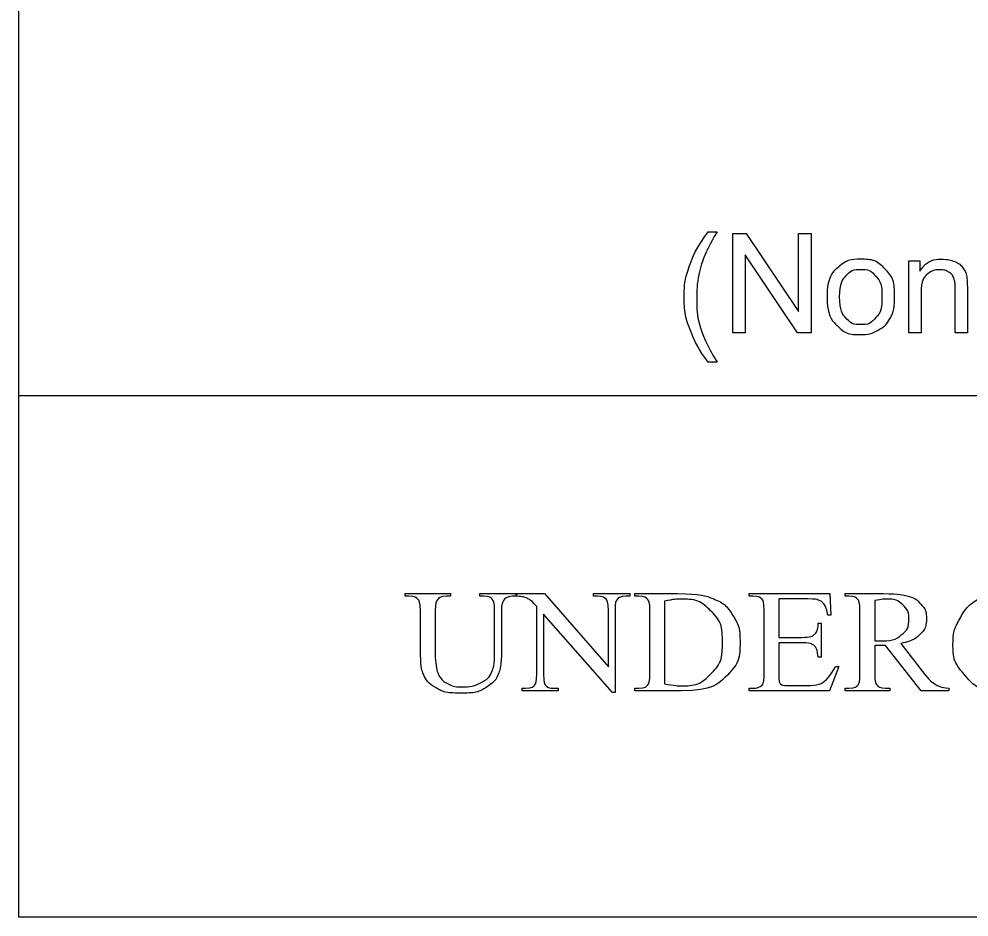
# Model space of a CAD drawing. Extents: x 10.6 to 44.6, y -2.6 to 23.4.
# Drawn here: x 13.628 to 14.965, y 3.804 to 5.069 of the extents above; entities that cross this region are included whole.
import ezdxf

# ---------------------------------------------------------------- set-up
doc = ezdxf.new("R2010")
doc.units = 0
doc.layers.add('SH_Data', color=7, linetype='Continuous')

msp = doc.modelspace()

# ---------------------------------------------------------------- linework, layer by layer
at = {"layer": 'SH_Data'}
msp.add_line((13.6278, 4.5386), (18.8278, 4.5386), dxfattribs=at)
msp.add_lwpolyline([(13.6278, 6.9042), (18.8278, 6.9042), (18.8278, 3.8042), (13.6278, 3.8042)], close=True, dxfattribs=at)
msp.add_lwpolyline([(13.6278, 6.9042), (18.8278, 6.9042), (18.8278, 3.8042), (13.6278, 3.8042)], close=True, dxfattribs=at)
for points in [[(14.5981, 4.7689), (14.6104, 4.7689)], [(14.6324, 4.6266), (14.6324, 4.7666), (14.6513, 4.7666), (14.725, 4.6566), (14.725, 4.7666), (14.7427, 4.7666), (14.7427, 4.6266), (14.7237, 4.6266), (14.6501, 4.7365), (14.6501, 4.6266), (14.6324, 4.6266)], [(14.8804, 4.6266), (14.8804, 4.7281), (14.8958, 4.7281), (14.8958, 4.7136)], [(14.8975, 4.682), (14.8975, 4.6266), (14.8804, 4.6266)], [(14.9627, 4.689), (14.9627, 4.6266), (14.9456, 4.6266), (14.9456, 4.6883)], [(14.6104, 4.5854), (14.5981, 4.5854)], [(14.177, 4.2558), (14.1715, 4.2558), (14.1715, 4.2595), (14.235, 4.2595), (14.235, 4.2558), (14.2294, 4.2558)], [(14.2763, 4.2558), (14.2763, 4.2595), (14.3281, 4.2595), (14.3281, 4.2558), (14.3226, 4.2558)], [(14.2818, 4.2558), (14.2763, 4.2558)], [(14.3277, 4.2595), (14.3674, 4.2595), (14.4574, 4.1567), (14.4574, 4.2358)], [(14.3277, 4.2558), (14.3277, 4.2595)], [(14.4417, 4.2558), (14.4366, 4.2558), (14.4366, 4.2595), (14.4876, 4.2595), (14.4876, 4.2558), (14.4824, 4.2558)], [(14.5003, 4.2558), (14.4948, 4.2558), (14.4948, 4.2595), (14.5546, 4.2595)], [(14.6609, 4.2558), (14.6557, 4.2558), (14.6557, 4.2595), (14.769, 4.2595), (14.7706, 4.2294), (14.7664, 4.2294)], [(14.7961, 4.2558), (14.7906, 4.2558), (14.7906, 4.2595), (14.8441, 4.2595)], [(14.3566, 4.1463), (14.3566, 4.2415)], [(14.5366, 4.2489), (14.5366, 4.1326)], [(14.6975, 4.252), (14.6975, 4.198), (14.7297, 4.198)], [(14.7378, 4.252), (14.6975, 4.252)], [(14.8324, 4.2499), (14.8324, 4.193)], [(14.1929, 4.1818), (14.1929, 4.2352)], [(14.2136, 4.2352), (14.2136, 4.1757)], [(14.2973, 4.1799), (14.2973, 4.2352)], [(14.307, 4.2345), (14.307, 4.179)], [(14.4668, 4.2358), (14.4668, 4.1204), (14.463, 4.1204), (14.3661, 4.2307), (14.3661, 4.1463)], [(14.5158, 4.1469), (14.5158, 4.2352)], [(14.6767, 4.1469), (14.6767, 4.2357)], [(14.8116, 4.1469), (14.8116, 4.2352)], [(14.7529, 4.2179), (14.7569, 4.2179), (14.7569, 4.1702), (14.7529, 4.1702)], [(14.7297, 4.1905), (14.6975, 4.1905), (14.6975, 4.1454)], [(14.8324, 4.1866), (14.8324, 4.1469)], [(14.9368, 4.1226), (14.8975, 4.1226), (14.8477, 4.1866)], [(14.8689, 4.1892), (14.8994, 4.1501)], [(14.7773, 4.157), (14.7816, 4.157), (14.7689, 4.1226), (14.6557, 4.1226), (14.6557, 4.1263), (14.6609, 4.1263)], [(14.3817, 4.1263), (14.3869, 4.1263), (14.3869, 4.1226), (14.3359, 4.1226), (14.3359, 4.1263), (14.3409, 4.1263)], [(14.4948, 4.1226), (14.4948, 4.1263), (14.5003, 4.1263)], [(14.5604, 4.1226), (14.4948, 4.1226)], [(14.7096, 4.1301), (14.7345, 4.1301)], [(14.8477, 4.1263), (14.8534, 4.1263), (14.8534, 4.1226), (14.7906, 4.1226), (14.7906, 4.1263), (14.7961, 4.1263)], [(14.9368, 4.1263), (14.9368, 4.1226)]]:
    msp.add_lwpolyline(points, dxfattribs=at)
for points in [[(14.5981, 4.5854), (14.5839, 4.6034), (14.574, 4.6274), (14.5642, 4.6515), (14.5642, 4.6773), (14.5642, 4.7), (14.5715, 4.7208), (14.5801, 4.745), (14.5981, 4.7689)], [(14.6104, 4.7689), (14.5989, 4.7491), (14.5951, 4.7406), (14.5893, 4.7274), (14.586, 4.7131), (14.5819, 4.6952), (14.5819, 4.6772), (14.5819, 4.6312), (14.6104, 4.5854)], [(14.7652, 4.6773), (14.7652, 4.7055), (14.7809, 4.719), (14.7939, 4.7303), (14.8128, 4.7303), (14.8337, 4.7303), (14.8469, 4.7166), (14.8602, 4.7029), (14.8602, 4.6788), (14.8602, 4.6592), (14.8543, 4.648), (14.8484, 4.6368), (14.8372, 4.6306), (14.826, 4.6243), (14.8128, 4.6243), (14.7915, 4.6243), (14.7783, 4.638), (14.7652, 4.6516), (14.7652, 4.6773)], [(14.8958, 4.7136), (14.907, 4.7303), (14.9281, 4.7303), (14.9373, 4.7303), (14.9449, 4.727), (14.9526, 4.7237), (14.9564, 4.7184), (14.9603, 4.713), (14.9618, 4.7057), (14.9627, 4.7009), (14.9627, 4.689)], [(14.7829, 4.6773), (14.7829, 4.6578), (14.7914, 4.6481), (14.7999, 4.6384), (14.8128, 4.6384), (14.8255, 4.6384), (14.834, 4.6482), (14.8425, 4.6579), (14.8425, 4.6779), (14.8425, 4.6967), (14.8339, 4.7064), (14.8254, 4.7161), (14.8128, 4.7161), (14.7999, 4.7161), (14.7914, 4.7065), (14.7829, 4.6968), (14.7829, 4.6773)], [(14.9456, 4.6883), (14.9456, 4.6988), (14.9435, 4.704), (14.9415, 4.7092), (14.9364, 4.7123), (14.9313, 4.7154), (14.9245, 4.7154), (14.9135, 4.7154), (14.9055, 4.7084), (14.8975, 4.7014), (14.8975, 4.682)], [(14.1929, 4.2352), (14.1929, 4.2479), (14.1891, 4.2519), (14.1854, 4.2558), (14.177, 4.2558)], [(14.2294, 4.2558), (14.2203, 4.2558), (14.2164, 4.2504), (14.2136, 4.2468), (14.2136, 4.2352)], [(14.2973, 4.2352), (14.2973, 4.2481), (14.2943, 4.2514), (14.2901, 4.2558), (14.2818, 4.2558)], [(14.3226, 4.2558), (14.3139, 4.2558), (14.3093, 4.249), (14.307, 4.2459), (14.307, 4.2345)], [(14.3566, 4.2415), (14.3502, 4.2485), (14.3469, 4.2507), (14.3436, 4.253), (14.3372, 4.2549), (14.3341, 4.2558), (14.3277, 4.2558)], [(14.4574, 4.2358), (14.4574, 4.2484), (14.4543, 4.2516), (14.4503, 4.2558), (14.4417, 4.2558)], [(14.4824, 4.2558), (14.4731, 4.2558), (14.4692, 4.2506), (14.4668, 4.2473), (14.4668, 4.2358)], [(14.5158, 4.2352), (14.5158, 4.2481), (14.5128, 4.2514), (14.5086, 4.2558), (14.5003, 4.2558)], [(14.5546, 4.2595), (14.5875, 4.2595), (14.6047, 4.2525), (14.6218, 4.2456), (14.6323, 4.2293), (14.6427, 4.2131), (14.6427, 4.1918), (14.6427, 4.1632), (14.6241, 4.144), (14.6032, 4.1226), (14.5604, 4.1226)], [(14.6767, 4.2357), (14.6767, 4.2487), (14.6739, 4.2518), (14.67, 4.2558), (14.6609, 4.2558)], [(14.8116, 4.2352), (14.8116, 4.2482), (14.8086, 4.2514), (14.8044, 4.2558), (14.7961, 4.2558)], [(14.8441, 4.2595), (14.8675, 4.2595), (14.8786, 4.2563), (14.8897, 4.2531), (14.8974, 4.2446), (14.9051, 4.2361), (14.9051, 4.2243), (14.9051, 4.2116), (14.8963, 4.2023), (14.8875, 4.1931), (14.8689, 4.1892)], [(15.0753, 4.1316), (15.0628, 4.1253), (15.0507, 4.1224), (15.0385, 4.1195), (15.0237, 4.1195), (14.9811, 4.1195), (14.959, 4.1449), (14.9425, 4.164), (14.9425, 4.1889), (14.9425, 4.207), (14.9518, 4.2236), (14.9628, 4.2433), (14.9821, 4.2539), (14.9983, 4.2626), (15.0203, 4.2626), (15.0283, 4.2626), (15.0348, 4.2614), (15.0414, 4.2602), (15.0534, 4.256), (15.0595, 4.2539), (15.0615, 4.2539), (15.0636, 4.2539), (15.0651, 4.2557), (15.0665, 4.2575), (15.0668, 4.2626)], [(14.5366, 4.1326), (14.5503, 4.1298), (14.5596, 4.1298), (14.5847, 4.1298), (14.6013, 4.1462), (14.6179, 4.1627), (14.6179, 4.1908), (14.6179, 4.2191), (14.6013, 4.2355), (14.5847, 4.2518), (14.5588, 4.2518), (14.549, 4.2518), (14.5366, 4.2489)], [(14.7664, 4.2294), (14.7641, 4.2403), (14.7613, 4.2443), (14.7585, 4.2484), (14.7531, 4.2505), (14.7488, 4.252), (14.7378, 4.252)], [(14.8324, 4.193), (14.8344, 4.193), (14.8359, 4.1929), (14.8374, 4.1929), (14.8384, 4.1929), (14.8592, 4.1929), (14.8697, 4.2013), (14.8803, 4.2098), (14.8803, 4.2229), (14.8803, 4.2357), (14.8718, 4.2438), (14.8633, 4.2518), (14.8492, 4.2518), (14.843, 4.2518), (14.8324, 4.2499)], [(14.7297, 4.198), (14.7424, 4.198), (14.7466, 4.2015), (14.7523, 4.2062), (14.7529, 4.2179)], [(14.7529, 4.1702), (14.7514, 4.1801), (14.7499, 4.1829), (14.7479, 4.1865), (14.7435, 4.1885), (14.739, 4.1905), (14.7297, 4.1905)], [(14.8477, 4.1866), (14.8422, 4.1864), (14.8387, 4.1864), (14.8373, 4.1864), (14.8357, 4.1864), (14.8341, 4.1865), (14.8324, 4.1866)], [(14.307, 4.179), (14.307, 4.1584), (14.3027, 4.1471), (14.2983, 4.1357), (14.2854, 4.1276), (14.2726, 4.1195), (14.2505, 4.1195), (14.2265, 4.1195), (14.214, 4.1273), (14.2015, 4.135), (14.1963, 4.1481), (14.1929, 4.1571), (14.1929, 4.1818)], [(14.2136, 4.1757), (14.2136, 4.1677), (14.2152, 4.1574), (14.2168, 4.1472), (14.2209, 4.1414), (14.225, 4.1357), (14.2328, 4.1319), (14.2405, 4.1282), (14.2518, 4.1282), (14.2662, 4.1282), (14.2776, 4.1341), (14.289, 4.1399), (14.2932, 4.149), (14.2973, 4.1581), (14.2973, 4.1799)], [(14.3409, 4.1263), (14.3504, 4.1263), (14.3542, 4.1316), (14.3566, 4.1348), (14.3566, 4.1463)], [(14.3661, 4.1463), (14.3661, 4.1337), (14.369, 4.1306), (14.3731, 4.1263), (14.3817, 4.1263)], [(14.5003, 4.1263), (14.5096, 4.1263), (14.5134, 4.1319), (14.5158, 4.1352), (14.5158, 4.1469)], [(14.6609, 4.1263), (14.6661, 4.1263), (14.6707, 4.1287), (14.6742, 4.1303), (14.6754, 4.1335), (14.6767, 4.1368), (14.6767, 4.1469)], [(14.6975, 4.1454), (14.6975, 4.1364), (14.6983, 4.1344), (14.6992, 4.1324), (14.7014, 4.1313), (14.7035, 4.1301), (14.7096, 4.1301)], [(14.7345, 4.1301), (14.747, 4.1301), (14.7527, 4.1317), (14.7583, 4.1333), (14.7635, 4.1381), (14.7702, 4.1443), (14.7773, 4.157)], [(14.7961, 4.1263), (14.8054, 4.1263), (14.8094, 4.132), (14.8116, 4.1351), (14.8116, 4.1469)], [(14.8324, 4.1469), (14.8324, 4.1339), (14.8354, 4.1308), (14.8395, 4.1263), (14.8477, 4.1263)], [(14.8994, 4.1501), (14.9098, 4.1365), (14.9173, 4.132), (14.9247, 4.1275), (14.9368, 4.1263)]]:
    msp.add_open_spline(points, degree=3, dxfattribs=at)

doc.saveas('drawing.dxf')
